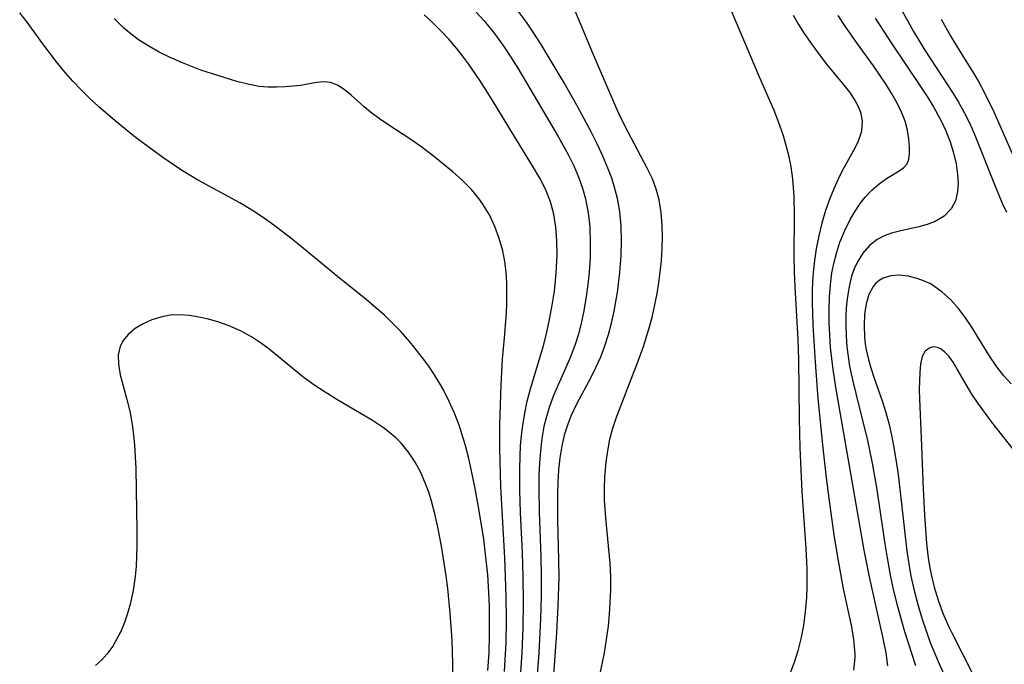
# Model space of a CAD drawing. Header units: metres. Extents: x 1073367 to 1082519, y 1569854 to 1574957.
# Tile 670 of 1056: x 1080987 to 1081117, y 1570632 to 1570717. Entities that reach past the tile are written whole.
import ezdxf

# ---------------------------------------------------------------- set-up
doc = ezdxf.new("R2010")
doc.units = ezdxf.units.M
doc.layers.add('CGG_CurvaNivelLidar_v1', color=253, linetype='Continuous', lineweight=30)

msp = doc.modelspace()

# ---------------------------------------------------------------- linework, layer by layer
at = {"layer": 'CGG_CurvaNivelLidar_v1'}
for p, q in [((1081102.4477, 1570719.3486, 77), (1081103.9473, 1570716.6637, 77)), ((1080988.0966, 1570716.4351, 77.5), (1080987.1222, 1570717.6936, 77.5)), ((1081041.4652, 1570716.3902, 76.5), (1081040.3434, 1570717.3982, 76.5)), ((1081047.1861, 1570717.7543, 76), (1081048.2329, 1570716.6118, 76)), ((1081053.8186, 1570716.4575, 75.5), (1081052.7745, 1570717.8671, 75.5)), ((1081060.9928, 1570716.1375, 75), (1081060.2562, 1570717.7924, 75)), ((1081080.8027, 1570717.8568, 75), (1081084.4915, 1570709.1801, 75)), ((1081088.9036, 1570717.3667, 75.5), (1081089.634, 1570716.1454, 75.5)), ((1081095.6791, 1570716.0552, 76), (1081094.8487, 1570717.3087, 76)), ((1080990.1824, 1570713.5867, 77.5), (1080988.0966, 1570716.4351, 77.5)), ((1081000.8353, 1570715.6555, 77), (1080999.5553, 1570716.9403, 77)), ((1081042.5656, 1570715.324, 76.5), (1081041.4652, 1570716.3902, 76.5)), ((1081048.2329, 1570716.6118, 76), (1081048.9924, 1570715.7268, 76)), ((1081054.8024, 1570714.9995, 75.5), (1081053.8186, 1570716.4575, 75.5)), ((1081062.6398, 1570712.1392, 75), (1081060.9928, 1570716.1375, 75)), ((1081089.634, 1570716.1454, 75.5), (1081090.3894, 1570714.9496, 75.5)), ((1081097.3996, 1570713.6029, 76), (1081095.6791, 1570716.0552, 76)), ((1081099.7272, 1570716.9807, 76.5), (1081101.8975, 1570713.5959, 76.5)), ((1081103.9473, 1570716.6637, 77), (1081104.7785, 1570715.213, 77)), ((1081108.3973, 1570716.8436, 77.5), (1081109.6537, 1570714.5487, 77.5)), ((1081001.7809, 1570714.8563, 77), (1081000.8353, 1570715.6555, 77)), ((1081002.78, 1570714.1177, 77), (1081001.7809, 1570714.8563, 77)), ((1081043.6211, 1570714.2129, 76.5), (1081042.5656, 1570715.324, 76.5)), ((1081048.9924, 1570715.7268, 76), (1081049.7204, 1570714.8171, 76)), ((1081049.7204, 1570714.8171, 76), (1081050.8509, 1570713.2506, 76)), ((1081055.7463, 1570713.5085, 75.5), (1081054.8024, 1570714.9995, 75.5)), ((1081090.3894, 1570714.9496, 75.5), (1081091.0977, 1570713.9012, 75.5)), ((1081104.7785, 1570715.213, 77), (1081106.2544, 1570712.7794, 77)), ((1081109.6537, 1570714.5487, 77.5), (1081110.8872, 1570712.541, 77.5)), ((1080991.9736, 1570711.2276, 77.5), (1080990.1824, 1570713.5867, 77.5)), ((1081004.1065, 1570713.2761, 77), (1081002.78, 1570714.1177, 77)), ((1081005.4929, 1570712.5145, 77), (1081004.1065, 1570713.2761, 77)), ((1081044.6203, 1570713.0512, 76.5), (1081043.6211, 1570714.2129, 76.5)), ((1081050.8509, 1570713.2506, 76), (1081051.7773, 1570711.8356, 76)), ((1081058.7685, 1570708.4869, 75.5), (1081055.7463, 1570713.5085, 75.5)), ((1081091.0977, 1570713.9012, 75.5), (1081092.196, 1570712.3888, 75.5)), ((1081099.4981, 1570710.7076, 76), (1081097.3996, 1570713.6029, 76)), ((1081101.8975, 1570713.5959, 76.5), (1081105.6629, 1570708.0049, 76.5)), ((1081006.9209, 1570711.8144, 77), (1081005.4929, 1570712.5145, 77)), ((1081045.4103, 1570712.0339, 76.5), (1081044.6203, 1570713.0512, 76.5)), ((1081046.1702, 1570710.9881, 76.5), (1081045.4103, 1570712.0339, 76.5)), ((1081065.619, 1570705.2333, 75), (1081062.6398, 1570712.1392, 75)), ((1081092.196, 1570712.3888, 75.5), (1081093.3233, 1570710.9401, 75.5)), ((1081106.2544, 1570712.7794, 77), (1081109.9935, 1570707.0816, 77)), ((1081110.8872, 1570712.541, 77.5), (1081112.5329, 1570709.9545, 77.5)), ((1080992.9075, 1570710.0782, 77.5), (1080991.9736, 1570711.2276, 77.5)), ((1081008.5607, 1570711.0874, 77), (1081006.9209, 1570711.8144, 77)), ((1081010.9699, 1570710.1598, 77), (1081008.5607, 1570711.0874, 77)), ((1081047.7066, 1570708.7516, 76.5), (1081046.1702, 1570710.9881, 76.5)), ((1081051.7773, 1570711.8356, 76), (1081052.6677, 1570710.3913, 76)), ((1081093.3233, 1570710.9401, 75.5), (1081095.4314, 1570708.3993, 75.5)), ((1081101.1631, 1570708.2458, 76), (1081099.4981, 1570710.7076, 76)), ((1080994.1181, 1570708.6902, 77.5), (1080992.9075, 1570710.0782, 77.5)), ((1081013.1883, 1570709.4255, 77), (1081010.9699, 1570710.1598, 77)), ((1081015.6868, 1570708.6676, 77), (1081013.1883, 1570709.4255, 77)), ((1081052.6677, 1570710.3913, 76), (1081057.981, 1570701.4294, 76)), ((1081112.5329, 1570709.9545, 77.5), (1081113.3159, 1570708.6366, 77.5)), ((1080995.1995, 1570707.5501, 77.5), (1080994.1181, 1570708.6902, 77.5)), ((1081017.1625, 1570708.2796, 77), (1081015.6868, 1570708.6676, 77)), ((1081018.6242, 1570708.0092, 77), (1081017.1625, 1570708.2796, 77)), ((1081023.0925, 1570708.0193, 77), (1081022.0411, 1570707.9371, 77)), ((1081024.0971, 1570708.1431, 77), (1081023.0925, 1570708.0193, 77)), ((1081026.18, 1570708.5064, 77), (1081024.0971, 1570708.1431, 77)), ((1081027.1303, 1570708.5915, 77), (1081026.18, 1570708.5064, 77)), ((1081028.0307, 1570708.504, 77), (1081027.1303, 1570708.5915, 77)), ((1081028.9474, 1570708.1516, 77), (1081028.0307, 1570708.504, 77)), ((1081029.8401, 1570707.5775, 77), (1081028.9474, 1570708.1516, 77)), ((1081049.2915, 1570706.2418, 76.5), (1081047.7066, 1570708.7516, 76.5)), ((1081060.5088, 1570705.4541, 75.5), (1081058.7685, 1570708.4869, 75.5)), ((1081084.4915, 1570709.1801, 75), (1081086.3682, 1570704.8576, 75)), ((1081095.4314, 1570708.3993, 75.5), (1081096.3336, 1570707.2656, 75.5)), ((1081101.9199, 1570707.023, 76), (1081101.1631, 1570708.2458, 76)), ((1081113.3159, 1570708.6366, 77.5), (1081114.0723, 1570707.2355, 77.5)), ((1080996.3203, 1570706.4465, 77.5), (1080995.1995, 1570707.5501, 77.5)), ((1081019.7802, 1570707.9085, 77), (1081018.6242, 1570708.0092, 77)), ((1081020.9226, 1570707.8929, 77), (1081019.7802, 1570707.9085, 77)), ((1081022.0411, 1570707.9371, 77), (1081020.9226, 1570707.8929, 77)), ((1081030.7343, 1570706.8488, 77), (1081029.8401, 1570707.5775, 77)), ((1081032.4521, 1570705.3136, 77), (1081030.7343, 1570706.8488, 77)), ((1081096.3336, 1570707.2656, 75.5), (1081097.0995, 1570706.1264, 75.5)), ((1081102.603, 1570705.8134, 76), (1081101.9199, 1570707.023, 76)), ((1081105.6629, 1570708.0049, 76.5), (1081106.5436, 1570706.6612, 76.5)), ((1081109.9935, 1570707.0816, 77), (1081110.6794, 1570705.9481, 77)), ((1081114.0723, 1570707.2355, 77.5), (1081115.3351, 1570704.6611, 77.5)), ((1080997.4749, 1570705.3756, 77.5), (1080996.3203, 1570706.4465, 77.5)), ((1081051.7417, 1570702.2073, 76.5), (1081049.2915, 1570706.2418, 76.5)), ((1081062.3166, 1570702.0254, 75.5), (1081060.5088, 1570705.4541, 75.5)), ((1081097.0995, 1570706.1264, 75.5), (1081097.4886, 1570705.3782, 75.5)), ((1081103.1885, 1570704.617, 76), (1081102.603, 1570705.8134, 76)), ((1081106.5436, 1570706.6612, 76.5), (1081107.3813, 1570705.3084, 76.5)), ((1081110.6794, 1570705.9481, 77), (1081111.4272, 1570704.5867, 77)), ((1080999.6841, 1570703.4743, 77.5), (1080997.4749, 1570705.3756, 77.5)), ((1081033.3001, 1570704.6027, 77), (1081032.4521, 1570705.3136, 77)), ((1081034.4625, 1570703.7334, 77), (1081033.3001, 1570704.6027, 77)), ((1081066.2575, 1570703.8557, 75), (1081065.619, 1570705.2333, 75)), ((1081086.3682, 1570704.8576, 75), (1081086.9414, 1570703.4071, 75)), ((1081097.4886, 1570705.3782, 75.5), (1081097.7811, 1570704.6182, 75.5)), ((1081097.7811, 1570704.6182, 75.5), (1081098.0081, 1570703.4652, 75.5)), ((1081103.6445, 1570703.4367, 76), (1081103.1885, 1570704.617, 76)), ((1081107.3813, 1570705.3084, 76.5), (1081108.4336, 1570703.3992, 76.5)), ((1081111.4272, 1570704.5867, 77), (1081112.1157, 1570703.195, 77)), ((1081115.3351, 1570704.6611, 77.5), (1081118.2426, 1570698.0997, 77.5)), ((1081002.1065, 1570701.5218, 77.5), (1080999.6841, 1570703.4743, 77.5)), ((1081035.7024, 1570702.893, 77), (1081034.4625, 1570703.7334, 77)), ((1081038.4527, 1570701.1272, 77), (1081035.7024, 1570702.893, 77)), ((1081067.1936, 1570701.9665, 75), (1081066.2575, 1570703.8557, 75)), ((1081086.9414, 1570703.4071, 75), (1081087.5883, 1570701.5579, 75)), ((1081098.0081, 1570703.4652, 75.5), (1081097.9093, 1570702.1225, 75.5)), ((1081103.9535, 1570702.2514, 76), (1081103.6445, 1570703.4367, 76)), ((1081108.4336, 1570703.3992, 76.5), (1081109.0136, 1570702.1434, 76.5)), ((1081112.1157, 1570703.195, 77), (1081112.7417, 1570701.8016, 77)), ((1081054.75, 1570697.3419, 76.5), (1081051.7417, 1570702.2073, 76.5)), ((1081063.1067, 1570700.4405, 75.5), (1081062.3166, 1570702.0254, 75.5)), ((1081069.7071, 1570697.2585, 75), (1081067.1936, 1570701.9665, 75)), ((1081087.5883, 1570701.5579, 75), (1081087.8842, 1570700.5803, 75)), ((1081097.9093, 1570702.1225, 75.5), (1081097.704, 1570701.402, 75.5)), ((1081104.1321, 1570701.1155, 76), (1081103.9535, 1570702.2514, 76)), ((1081109.0136, 1570702.1434, 76.5), (1081109.573, 1570700.6946, 76.5)), ((1081112.7417, 1570701.8016, 77), (1081113.8913, 1570698.9777, 77)), ((1081003.3379, 1570700.5689, 77.5), (1081002.1065, 1570701.5218, 77.5)), ((1081005.9582, 1570698.6389, 77.5), (1081003.3379, 1570700.5689, 77.5)), ((1081039.9284, 1570700.0975, 77), (1081038.4527, 1570701.1272, 77)), ((1081057.981, 1570701.4294, 76), (1081059.2891, 1570699.0665, 76)), ((1081063.8551, 1570698.8453, 75.5), (1081063.1067, 1570700.4405, 75.5)), ((1081087.8842, 1570700.5803, 75), (1081088.2556, 1570699.1389, 75)), ((1081097.415, 1570700.682, 75.5), (1081096.8049, 1570699.4651, 75.5)), ((1081097.704, 1570701.402, 75.5), (1081097.415, 1570700.682, 75.5)), ((1081104.2193, 1570700.0596, 76), (1081104.1321, 1570701.1155, 76)), ((1081109.573, 1570700.6946, 76.5), (1081110.0238, 1570699.2455, 76.5)), ((1081041.3843, 1570699.0008, 77), (1081039.9284, 1570700.0975, 77)), ((1081044.1289, 1570696.7698, 77), (1081041.3843, 1570699.0008, 77)), ((1081059.2891, 1570699.0665, 76), (1081060.0373, 1570697.5424, 76)), ((1081088.2556, 1570699.1389, 75), (1081088.5554, 1570697.6835, 75)), ((1081096.8049, 1570699.4651, 75.5), (1081095.3793, 1570696.8878, 75.5)), ((1081104.1514, 1570698.4471, 76), (1081104.2346, 1570699.1989, 76)), ((1081104.2346, 1570699.1989, 76), (1081104.2193, 1570700.0596, 76)), ((1081110.0238, 1570699.2455, 76.5), (1081110.3605, 1570697.8134, 76.5)), ((1081113.8913, 1570698.9777, 77), (1081115.3955, 1570695.1049, 77)), ((1081007.3543, 1570697.6759, 77.5), (1081005.9582, 1570698.6389, 77.5)), ((1081008.7757, 1570696.7538, 77.5), (1081007.3543, 1570697.6759, 77.5)), ((1081064.545, 1570697.2319, 75.5), (1081063.8551, 1570698.8453, 75.5)), ((1081088.5554, 1570697.6835, 75), (1081088.7832, 1570696.2168, 75)), ((1081103.4732, 1570697.3234, 76), (1081103.9143, 1570697.8227, 76)), ((1081103.9143, 1570697.8227, 76), (1081104.1514, 1570698.4471, 76)), ((1081110.3605, 1570697.8134, 76.5), (1081110.5693, 1570696.4173, 76.5)), ((1081010.5089, 1570695.7175, 77.5), (1081008.7757, 1570696.7538, 77.5)), ((1081045.3899, 1570695.6395, 77), (1081044.1289, 1570696.7698, 77)), ((1081055.5789, 1570695.9138, 76.5), (1081054.75, 1570697.3419, 76.5)), ((1081060.0373, 1570697.5424, 76), (1081060.7034, 1570695.9937, 76)), ((1081065.0416, 1570695.9206, 75.5), (1081064.545, 1570697.2319, 75.5)), ((1081070.392, 1570695.8288, 75), (1081069.7071, 1570697.2585, 75)), ((1081095.3793, 1570696.8878, 75.5), (1081094.8061, 1570695.7297, 75.5)), ((1081101.2145, 1570695.8728, 76), (1081102.8616, 1570696.8946, 76)), ((1081102.8616, 1570696.8946, 76), (1081103.4732, 1570697.3234, 76)), ((1081110.5693, 1570696.4173, 76.5), (1081110.6294, 1570695.2795, 76.5)), ((1081016.0942, 1570692.6722, 77.5), (1081010.5089, 1570695.7175, 77.5)), ((1081046.5706, 1570694.4474, 77), (1081045.3899, 1570695.6395, 77)), ((1081056.3193, 1570694.4646, 76.5), (1081055.5789, 1570695.9138, 76.5)), ((1081060.7034, 1570695.9937, 76), (1081061.1985, 1570694.6227, 76)), ((1081065.4705, 1570694.5946, 75.5), (1081065.0416, 1570695.9206, 75.5)), ((1081070.8945, 1570694.4845, 75), (1081070.392, 1570695.8288, 75)), ((1081088.7832, 1570696.2168, 75), (1081088.9349, 1570694.7412, 75)), ((1081094.8061, 1570695.7297, 75.5), (1081094.2678, 1570694.5226, 75.5)), ((1081099.2917, 1570694.3501, 76), (1081100.2535, 1570695.1742, 76)), ((1081100.2535, 1570695.1742, 76), (1081101.2145, 1570695.8728, 76)), ((1081110.6294, 1570695.2795, 76.5), (1081110.5609, 1570694.198, 76.5)), ((1081115.3955, 1570695.1049, 77), (1081116.4332, 1570692.6334, 77)), ((1081047.553, 1570693.2754, 77), (1081046.5706, 1570694.4474, 77)), ((1081056.9698, 1570692.8374, 76.5), (1081056.3193, 1570694.4646, 76.5)), ((1081061.1985, 1570694.6227, 76), (1081061.596, 1570693.227, 76)), ((1081065.814, 1570693.2505, 75.5), (1081065.4705, 1570694.5946, 75.5)), ((1081071.2718, 1570693.0943, 75), (1081070.8945, 1570694.4845, 75)), ((1081088.9349, 1570694.7412, 75), (1081089.0037, 1570693.4728, 75)), ((1081094.2678, 1570694.5226, 75.5), (1081093.7657, 1570693.2757, 75.5)), ((1081098.4176, 1570693.4381, 76), (1081099.2917, 1570694.3501, 76)), ((1081110.5609, 1570694.198, 76.5), (1081110.2655, 1570692.9657, 76.5)), ((1081018.0962, 1570691.4796, 77.5), (1081016.0942, 1570692.6722, 77.5)), ((1081048.0828, 1570692.5293, 77), (1081047.553, 1570693.2754, 77)), ((1081048.9345, 1570691.0914, 77), (1081048.0828, 1570692.5293, 77)), ((1081057.4062, 1570691.1787, 76.5), (1081056.9698, 1570692.8374, 76.5)), ((1081061.596, 1570693.227, 76), (1081061.9454, 1570691.3866, 76)), ((1081066.101, 1570691.566, 75.5), (1081065.814, 1570693.2505, 75.5)), ((1081071.5532, 1570691.4267, 75), (1081071.2718, 1570693.0943, 75)), ((1081089.0037, 1570693.4728, 75), (1081089.0456, 1570691.0601, 75)), ((1081093.7657, 1570693.2757, 75.5), (1081093.1925, 1570691.6661, 75.5)), ((1081097.0662, 1570691.5812, 76), (1081097.7429, 1570692.5849, 76)), ((1081097.7429, 1570692.5849, 76), (1081098.4176, 1570693.4381, 76)), ((1081110.2655, 1570692.9657, 76.5), (1081109.7109, 1570691.8927, 76.5)), ((1081116.4332, 1570692.6334, 77), (1081117.0172, 1570691.4424, 77)), ((1081019.3548, 1570690.6444, 77.5), (1081018.0962, 1570691.4796, 77.5)), ((1081057.674, 1570689.4668, 76.5), (1081057.4062, 1570691.1787, 76.5)), ((1081061.9454, 1570691.3866, 76), (1081062.1417, 1570689.5124, 76)), ((1081066.2708, 1570689.6459, 75.5), (1081066.101, 1570691.566, 75.5)), ((1081071.6917, 1570689.7201, 75), (1081071.5532, 1570691.4267, 75)), ((1081093.1925, 1570691.6661, 75.5), (1081092.6962, 1570690.0129, 75.5)), ((1081096.4403, 1570690.5089, 76), (1081097.0662, 1570691.5812, 76)), ((1081109.7109, 1570691.8927, 76.5), (1081108.7806, 1570690.9416, 76.5)), ((1081020.5856, 1570689.7651, 77.5), (1081019.3548, 1570690.6444, 77.5)), ((1081049.6509, 1570689.5731, 77), (1081048.9345, 1570691.0914, 77)), ((1081089.0456, 1570691.0601, 75), (1081089.0263, 1570685.7229, 75)), ((1081092.6962, 1570690.0129, 75.5), (1081092.2937, 1570688.3384, 75.5)), ((1081095.7098, 1570689.0477, 76), (1081096.4403, 1570690.5089, 76)), ((1081107.5868, 1570690.2315, 76.5), (1081106.5477, 1570689.8393, 76.5)), ((1081108.7806, 1570690.9416, 76.5), (1081107.5868, 1570690.2315, 76.5)), ((1081022.9866, 1570687.9109, 77.5), (1081020.5856, 1570689.7651, 77.5)), ((1081050.2383, 1570687.9909, 77), (1081049.6509, 1570689.5731, 77)), ((1081057.8097, 1570687.7164, 76.5), (1081057.674, 1570689.4668, 76.5)), ((1081062.1417, 1570689.5124, 76), (1081062.222, 1570687.3296, 76)), ((1081066.3159, 1570687.705, 75.5), (1081066.2708, 1570689.6459, 75.5)), ((1081071.7182, 1570688.1997, 75), (1081071.6917, 1570689.7201, 75)), ((1081095.078, 1570687.5089, 76), (1081095.7098, 1570689.0477, 76)), ((1081101.869, 1570688.6929, 76.5), (1081100.8787, 1570688.3336, 76.5)), ((1081102.906, 1570688.9738, 76.5), (1081101.869, 1570688.6929, 76.5)), ((1081105.4373, 1570689.5372, 76.5), (1081102.906, 1570688.9738, 76.5)), ((1081106.5477, 1570689.8393, 76.5), (1081105.4373, 1570689.5372, 76.5)), ((1081028.9289, 1570682.9909, 77.5), (1081022.9866, 1570687.9109, 77.5)), ((1081050.6931, 1570686.3567, 77), (1081050.2383, 1570687.9909, 77)), ((1081057.839, 1570685.9396, 76.5), (1081057.8097, 1570687.7164, 76.5)), ((1081062.222, 1570687.3296, 76), (1081062.1882, 1570685.4484, 76)), ((1081066.2635, 1570685.7522, 75.5), (1081066.3159, 1570687.705, 75.5)), ((1081071.6749, 1570686.6645, 75), (1081071.7182, 1570688.1997, 75)), ((1081092.2937, 1570688.3384, 75.5), (1081091.9684, 1570686.6366, 75.5)), ((1081094.6495, 1570686.2051, 76), (1081095.078, 1570687.5089, 76)), ((1081099.9605, 1570687.8581, 76.5), (1081098.9472, 1570687.0618, 76.5)), ((1081100.8787, 1570688.3336, 76.5), (1081099.9605, 1570687.8581, 76.5)), ((1081050.9636, 1570684.9714, 77), (1081050.6931, 1570686.3567, 77)), ((1081071.5751, 1570685.1105, 75), (1081071.6749, 1570686.6645, 75)), ((1081091.9684, 1570686.6366, 75.5), (1081091.7336, 1570685.0892, 75.5)), ((1081094.2999, 1570684.8645, 76), (1081094.6495, 1570686.2051, 76)), ((1081098.0826, 1570686.0664, 76.5), (1081097.3684, 1570684.9082, 76.5)), ((1081098.9472, 1570687.0618, 76.5), (1081098.0826, 1570686.0664, 76.5)), ((1081051.1413, 1570683.563, 77), (1081050.9636, 1570684.9714, 77)), ((1081057.7788, 1570684.1459, 76.5), (1081057.839, 1570685.9396, 76.5)), ((1081062.1882, 1570685.4484, 76), (1081062.0714, 1570683.5636, 76)), ((1081066.1058, 1570683.5374, 75.5), (1081066.2635, 1570685.7522, 75.5)), ((1081071.4249, 1570683.552, 75), (1081071.5751, 1570685.1105, 75)), ((1081089.0263, 1570685.7229, 75), (1081089.0535, 1570683.6334, 75)), ((1081091.7336, 1570685.0892, 75.5), (1081091.5616, 1570683.5293, 75.5)), ((1081094.0305, 1570683.494, 76), (1081094.2999, 1570684.8645, 76)), ((1081097.3684, 1570684.9082, 76.5), (1081096.9548, 1570683.9997, 76.5)), ((1081051.2325, 1570682.1325, 77), (1081051.1413, 1570683.563, 77)), ((1081057.6945, 1570682.9707, 76.5), (1081057.7788, 1570684.1459, 76.5)), ((1081062.0714, 1570683.5636, 76), (1081061.9093, 1570681.9526, 76)), ((1081065.7884, 1570680.9063, 75.5), (1081066.1058, 1570683.5374, 75.5)), ((1081071.2468, 1570682.1474, 75), (1081071.4249, 1570683.552, 75)), ((1081089.0535, 1570683.6334, 75), (1081089.1283, 1570681.6526, 75)), ((1081091.5616, 1570683.5293, 75.5), (1081091.4785, 1570682.3128, 75.5)), ((1081093.8215, 1570681.9022, 76), (1081094.0305, 1570683.494, 76)), ((1081096.9548, 1570683.9997, 76.5), (1081096.6185, 1570683.0338, 76.5)), ((1081032.7075, 1570679.9668, 77.5), (1081028.9289, 1570682.9909, 77.5)), ((1081051.2539, 1570680.6892, 77), (1081051.2325, 1570682.1325, 77)), ((1081057.4882, 1570681.0905, 76.5), (1081057.6945, 1570682.9707, 76.5)), ((1081071.0223, 1570680.7471, 75), (1081071.2468, 1570682.1474, 75)), ((1081091.4785, 1570682.3128, 75.5), (1081091.4361, 1570681.0913, 75.5)), ((1081096.6185, 1570683.0338, 76.5), (1081096.3209, 1570681.8605, 76.5)), ((1081099.8068, 1570682.1146, 77), (1081099.4416, 1570681.6658, 77)), ((1081100.223, 1570682.4759, 77), (1081099.8068, 1570682.1146, 77)), ((1081100.775, 1570682.7907, 77), (1081100.223, 1570682.4759, 77)), ((1081101.7713, 1570683.084, 77), (1081100.775, 1570682.7907, 77)), ((1081102.8792, 1570683.1608, 77), (1081101.7713, 1570683.084, 77)), ((1081104.0553, 1570683.0454, 77), (1081102.8792, 1570683.1608, 77)), ((1081105.2602, 1570682.7507, 77), (1081104.0553, 1570683.0454, 77)), ((1081106.0797, 1570682.4491, 77), (1081105.2602, 1570682.7507, 77)), ((1081106.8852, 1570682.0681, 77), (1081106.0797, 1570682.4491, 77)), ((1081057.2067, 1570679.2109, 76.5), (1081057.4882, 1570681.0905, 76.5)), ((1081061.9093, 1570681.9526, 76), (1081061.6936, 1570680.3482, 76)), ((1081065.3147, 1570678.211, 75.5), (1081065.7884, 1570680.9063, 75.5)), ((1081089.1283, 1570681.6526, 75), (1081089.5332, 1570674.7286, 75)), ((1081091.4361, 1570681.0913, 75.5), (1081091.4309, 1570679.6169, 75.5)), ((1081093.7008, 1570680.2874, 76), (1081093.8215, 1570681.9022, 76)), ((1081096.3209, 1570681.8605, 76.5), (1081096.1049, 1570680.637, 76.5)), ((1081099.4416, 1570681.6658, 77), (1081098.8981, 1570680.6227, 77)), ((1081107.3765, 1570681.7894, 77), (1081106.8852, 1570682.0681, 77)), ((1081108.5501, 1570680.9513, 77), (1081107.3765, 1570681.7894, 77)), ((1081109.6492, 1570679.9419, 77), (1081108.5501, 1570680.9513, 77)), ((1081034.0059, 1570678.8834, 77.5), (1081032.7075, 1570679.9668, 77.5)), ((1081051.2208, 1570679.179, 77), (1081051.2539, 1570680.6892, 77)), ((1081061.6936, 1570680.3482, 76), (1081061.3736, 1570678.4853, 76)), ((1081070.7294, 1570679.2807, 75), (1081071.0223, 1570680.7471, 75)), ((1081091.4309, 1570679.6169, 75.5), (1081091.5199, 1570676.6566, 75.5)), ((1081093.652, 1570678.6566, 76), (1081093.7008, 1570680.2874, 76)), ((1081096.1049, 1570680.637, 76.5), (1081095.9533, 1570679.3397, 76.5)), ((1081098.8981, 1570680.6227, 77), (1081098.5304, 1570679.3907, 77)), ((1081110.6731, 1570678.7996, 77), (1081109.6492, 1570679.9419, 77)), ((1081035.1169, 1570677.8947, 77.5), (1081034.0059, 1570678.8834, 77.5)), ((1081051.1453, 1570677.6628, 77), (1081051.2208, 1570679.179, 77)), ((1081056.8594, 1570677.3373, 76.5), (1081057.2067, 1570679.2109, 76.5)), ((1081061.3736, 1570678.4853, 76), (1081060.9735, 1570676.6455, 76)), ((1081070.3856, 1570677.8246, 75), (1081070.7294, 1570679.2807, 75)), ((1081093.6646, 1570676.9579, 76), (1081093.652, 1570678.6566, 76)), ((1081095.9533, 1570679.3397, 76.5), (1081095.8665, 1570678.0117, 76.5)), ((1081098.5304, 1570679.3907, 77), (1081098.3163, 1570678.0221, 77)), ((1081111.6177, 1570677.5534, 77), (1081110.6731, 1570678.7996, 77)), ((1081004.4931, 1570677.286, 78), (1081003.3626, 1570676.7839, 78)), ((1081005.6841, 1570677.6562, 78), (1081004.4931, 1570677.286, 78)), ((1081006.9322, 1570677.8899, 78), (1081005.6841, 1570677.6562, 78)), ((1081008.2185, 1570677.9659, 78), (1081006.9322, 1570677.8899, 78)), ((1081009.4491, 1570677.8799, 78), (1081008.2185, 1570677.9659, 78)), ((1081010.6948, 1570677.6694, 78), (1081009.4491, 1570677.8799, 78)), ((1081011.952, 1570677.3692, 78), (1081010.6948, 1570677.6694, 78)), ((1081013.315, 1570676.9718, 78), (1081011.952, 1570677.3692, 78)), ((1081014.6713, 1570676.4928, 78), (1081013.315, 1570676.9718, 78)), ((1081036.1929, 1570676.8717, 77.5), (1081035.1169, 1570677.8947, 77.5)), ((1081050.9358, 1570674.9151, 77), (1081051.1453, 1570677.6628, 77)), ((1081056.4497, 1570675.4749, 76.5), (1081056.8594, 1570677.3373, 76.5)), ((1081065.0179, 1570676.8806, 75.5), (1081065.3147, 1570678.211, 75.5)), ((1081069.999, 1570676.3802, 75), (1081070.3856, 1570677.8246, 75)), ((1081093.7307, 1570675.3085, 76), (1081093.6646, 1570676.9579, 76)), ((1081095.8665, 1570678.0117, 76.5), (1081095.8426, 1570676.6614, 76.5)), ((1081098.3163, 1570678.0221, 77), (1081098.2437, 1570676.559, 77)), ((1081112.348, 1570676.448, 77), (1081111.6177, 1570677.5534, 77)), ((1081002.341, 1570676.1662, 78), (1081001.4292, 1570675.4053, 78)), ((1081003.3626, 1570676.7839, 78), (1081002.341, 1570676.1662, 78)), ((1081016.1809, 1570675.8334, 78), (1081014.6713, 1570676.4928, 78)), ((1081017.64, 1570675.043, 78), (1081016.1809, 1570675.8334, 78)), ((1081037.2305, 1570675.8144, 77.5), (1081036.1929, 1570676.8717, 77.5)), ((1081038.2242, 1570674.7208, 77.5), (1081037.2305, 1570675.8144, 77.5)), ((1081060.9735, 1570676.6455, 76), (1081060.6111, 1570675.2818, 76)), ((1081064.6194, 1570675.3732, 75.5), (1081065.0179, 1570676.8806, 75.5)), ((1081069.2063, 1570673.8049, 75), (1081069.999, 1570676.3802, 75)), ((1081091.5199, 1570676.6566, 75.5), (1081091.8048, 1570671.7217, 75.5)), ((1081095.8426, 1570676.6614, 76.5), (1081095.8863, 1570675.2099, 76.5)), ((1081098.2437, 1570676.559, 77), (1081098.3107, 1570675.0355, 77)), ((1081114.6974, 1570672.6062, 77), (1081112.348, 1570676.448, 77)), ((1081000.7179, 1570674.5196, 78), (1081000.3527, 1570673.7814, 78)), ((1081001.4292, 1570675.4053, 78), (1081000.7179, 1570674.5196, 78)), ((1081018.9292, 1570674.1952, 78), (1081017.64, 1570675.043, 78)), ((1081038.8845, 1570673.9384, 77.5), (1081038.2242, 1570674.7208, 77.5)), ((1081050.6802, 1570672.1098, 77), (1081050.9358, 1570674.9151, 77)), ((1081056.0106, 1570673.7607, 76.5), (1081056.4497, 1570675.4749, 76.5)), ((1081060.6111, 1570675.2818, 76), (1081060.1869, 1570673.9413, 76)), ((1081064.1475, 1570673.8936, 75.5), (1081064.6194, 1570675.3732, 75.5)), ((1081089.5332, 1570674.7286, 75), (1081089.635, 1570672.0463, 75)), ((1081093.847, 1570673.6568, 76), (1081093.7307, 1570675.3085, 76)), ((1081095.8863, 1570675.2099, 76.5), (1081095.9989, 1570673.7483, 76.5)), ((1081098.3107, 1570675.0355, 77), (1081098.4151, 1570674.1377, 77)), ((1081000.1945, 1570673.2566, 78), (1081000.0983, 1570672.6729, 78)), ((1081000.3527, 1570673.7814, 78), (1081000.1945, 1570673.2566, 78)), ((1081019.9728, 1570673.4189, 78), (1081018.9292, 1570674.1952, 78)), ((1081024.396, 1570669.8198, 78), (1081019.9728, 1570673.4189, 78)), ((1081040.1513, 1570672.3051, 77.5), (1081038.8845, 1570673.9384, 77.5)), ((1081054.3412, 1570668.2046, 76.5), (1081056.0106, 1570673.7607, 76.5)), ((1081060.1869, 1570673.9413, 76), (1081059.5282, 1570672.2226, 76)), ((1081063.5912, 1570672.4452, 75.5), (1081064.1475, 1570673.8936, 75.5)), ((1081068.554, 1570671.9967, 75), (1081069.2063, 1570673.8049, 75)), ((1081094.1665, 1570670.7724, 76), (1081093.847, 1570673.6568, 76)), ((1081095.9989, 1570673.7483, 76.5), (1081096.1513, 1570672.4794, 76.5)), ((1081098.4151, 1570674.1377, 77), (1081098.5448, 1570673.356, 77)), ((1081098.5448, 1570673.356, 77), (1081098.791, 1570672.2362, 77)), ((1081106.3138, 1570673.1895, 77.5), (1081105.8994, 1570672.4763, 77.5)), ((1081106.8892, 1570673.6277, 77.5), (1081106.3138, 1570673.1895, 77.5)), ((1081107.3921, 1570673.7433, 77.5), (1081106.8892, 1570673.6277, 77.5)), ((1081107.9267, 1570673.6653, 77.5), (1081107.3921, 1570673.7433, 77.5)), ((1081108.3842, 1570673.4432, 77.5), (1081107.9267, 1570673.6653, 77.5)), ((1081108.8355, 1570673.0926, 77.5), (1081108.3842, 1570673.4432, 77.5)), ((1081109.387, 1570672.4983, 77.5), (1081108.8355, 1570673.0926, 77.5)), ((1081000.0983, 1570672.6729, 78), (1081000.1057, 1570671.4741, 78)), ((1081040.9505, 1570671.1888, 77.5), (1081040.1513, 1570672.3051, 77.5)), ((1081050.4762, 1570668.7592, 77), (1081050.6802, 1570672.1098, 77)), ((1081059.5282, 1570672.2226, 76), (1081057.9772, 1570668.7511, 76)), ((1081062.9633, 1570671.03, 75.5), (1081063.5912, 1570672.4452, 75.5)), ((1081065.6736, 1570664.4991, 75), (1081068.554, 1570671.9967, 75)), ((1081089.635, 1570672.0463, 75), (1081089.6976, 1570664.3337, 75)), ((1081096.1513, 1570672.4794, 76.5), (1081096.3528, 1570671.2106, 76.5)), ((1081098.791, 1570672.2362, 77), (1081099.1001, 1570671.1171, 77)), ((1081105.8994, 1570672.4763, 77.5), (1081105.6728, 1570671.5219, 77.5)), ((1081109.9593, 1570671.7215, 77.5), (1081109.387, 1570672.4983, 77.5)), ((1081115.7243, 1570671.1139, 77), (1081114.6974, 1570672.6062, 77)), ((1081000.1057, 1570671.4741, 78), (1081000.3505, 1570670.051, 78)), ((1081041.7129, 1570670.0472, 77.5), (1081040.9505, 1570671.1888, 77.5)), ((1081062.2786, 1570669.6473, 75.5), (1081062.9633, 1570671.03, 75.5)), ((1081091.8048, 1570671.7217, 75.5), (1081092.1514, 1570666.9629, 75.5)), ((1081094.5636, 1570668.1973, 76), (1081094.1665, 1570670.7724, 76)), ((1081096.3528, 1570671.2106, 76.5), (1081096.718, 1570669.4026, 76.5)), ((1081099.1001, 1570671.1171, 77), (1081099.586, 1570669.6366, 77)), ((1081105.6728, 1570671.5219, 77.5), (1081105.5726, 1570670.3754, 77.5)), ((1081110.5246, 1570670.8285, 77.5), (1081109.9593, 1570671.7215, 77.5)), ((1081112.4408, 1570667.5336, 77.5), (1081110.5246, 1570670.8285, 77.5)), ((1081116.6369, 1570669.9514, 77), (1081115.7243, 1570671.1139, 77)), ((1081000.3505, 1570670.051, 78), (1081001.184, 1570666.99, 78)), ((1081025.8495, 1570668.7653, 78), (1081024.396, 1570669.8198, 78)), ((1081042.3162, 1570669.0747, 77.5), (1081041.7129, 1570670.0472, 77.5)), ((1081060.496, 1570666.3272, 75.5), (1081062.2786, 1570669.6473, 75.5)), ((1081096.718, 1570669.4026, 76.5), (1081097.1461, 1570667.5982, 76.5)), ((1081099.586, 1570669.6366, 77), (1081100.6372, 1570666.6496, 77)), ((1081105.5726, 1570670.3754, 77.5), (1081105.5172, 1570668.1401, 77.5)), ((1081117.5934, 1570668.8586, 77), (1081116.6369, 1570669.9514, 77)), ((1081027.3477, 1570667.7687, 78), (1081025.8495, 1570668.7653, 78)), ((1081042.8839, 1570668.0812, 77.5), (1081042.3162, 1570669.0747, 77.5)), ((1081043.6492, 1570666.57, 77.5), (1081042.8839, 1570668.0812, 77.5)), ((1081050.3122, 1570663.5222, 77), (1081050.4762, 1570668.7592, 77)), ((1081053.9323, 1570666.6181, 76.5), (1081054.3412, 1570668.2046, 76.5)), ((1081057.9772, 1570668.7511, 76), (1081057.3789, 1570667.3363, 76)), ((1081098.2723, 1570646.9906, 76), (1081094.5636, 1570668.1973, 76)), ((1081105.5172, 1570668.1401, 77.5), (1081105.5356, 1570666.9118, 77.5)), ((1081001.184, 1570666.99, 78), (1081001.6031, 1570665.2874, 78)), ((1081028.874, 1570666.8182, 78), (1081027.3477, 1570667.7687, 78)), ((1081033.556, 1570664.0414, 78), (1081028.874, 1570666.8182, 78)), ((1081044.3328, 1570665.0154, 77.5), (1081043.6492, 1570666.57, 77.5)), ((1081053.5904, 1570665.0163, 76.5), (1081053.9323, 1570666.6181, 76.5)), ((1081057.3789, 1570667.3363, 76), (1081056.845, 1570665.8987, 76)), ((1081092.1514, 1570666.9629, 75.5), (1081092.8146, 1570660.4807, 75.5)), ((1081097.1461, 1570667.5982, 76.5), (1081098.147, 1570663.6843, 76.5)), ((1081100.6372, 1570666.6496, 77), (1081101.1148, 1570665.1115, 77)), ((1081105.5356, 1570666.9118, 77.5), (1081105.7858, 1570661.7572, 77.5)), ((1081113.2627, 1570666.3083, 77.5), (1081112.4408, 1570667.5336, 77.5)), ((1081001.6031, 1570665.2874, 78), (1081001.9387, 1570663.5174, 78)), ((1081056.845, 1570665.8987, 76), (1081056.4463, 1570664.5905, 76)), ((1081059.6921, 1570664.6481, 75.5), (1081060.496, 1570666.3272, 75.5)), ((1081115.0857, 1570663.854, 77.5), (1081113.2627, 1570666.3083, 77.5)), ((1081034.9976, 1570663.082, 78), (1081033.556, 1570664.0414, 78)), ((1081044.9415, 1570663.4247, 77.5), (1081044.3328, 1570665.0154, 77.5)), ((1081053.3227, 1570663.4004, 76.5), (1081053.5904, 1570665.0163, 76.5)), ((1081056.4463, 1570664.5905, 76), (1081056.1253, 1570663.2589, 76)), ((1081059.289, 1570663.6314, 75.5), (1081059.6921, 1570664.6481, 75.5)), ((1081065.1884, 1570663.0597, 75), (1081065.6736, 1570664.4991, 75)), ((1081089.6976, 1570664.3337, 75), (1081089.8028, 1570660.4619, 75)), ((1081101.1148, 1570665.1115, 77), (1081101.5349, 1570663.5462, 77)), ((1081001.9387, 1570663.5174, 78), (1081002.1168, 1570662.1694, 78)), ((1081035.8422, 1570662.4441, 78), (1081034.9976, 1570663.082, 78)), ((1081045.3608, 1570662.1787, 77.5), (1081044.9415, 1570663.4247, 77.5)), ((1081050.3074, 1570660.3986, 77), (1081050.3122, 1570663.5222, 77)), ((1081053.1631, 1570662.0627, 76.5), (1081053.3227, 1570663.4004, 76.5)), ((1081056.1253, 1570663.2589, 76), (1081055.8464, 1570661.6776, 76)), ((1081058.8679, 1570662.2844, 75.5), (1081059.289, 1570663.6314, 75.5)), ((1081064.8008, 1570661.5845, 75), (1081065.1884, 1570663.0597, 75)), ((1081098.147, 1570663.6843, 76.5), (1081098.6383, 1570661.6279, 76.5)), ((1081101.5349, 1570663.5462, 77), (1081101.8586, 1570662.1354, 77)), ((1081117.878, 1570660.2674, 77.5), (1081115.0857, 1570663.854, 77.5)), ((1081002.1168, 1570662.1694, 78), (1081002.2433, 1570660.7987, 78)), ((1081036.6388, 1570661.7646, 78), (1081035.8422, 1570662.4441, 78)), ((1081037.3353, 1570661.0803, 78), (1081036.6388, 1570661.7646, 78)), ((1081045.7394, 1570660.9165, 77.5), (1081045.3608, 1570662.1787, 77.5)), ((1081053.0513, 1570660.7177, 76.5), (1081053.1631, 1570662.0627, 76.5)), ((1081055.8464, 1570661.6776, 76), (1081055.6528, 1570660.0745, 76)), ((1081058.517, 1570660.7415, 75.5), (1081058.8679, 1570662.2844, 75.5)), ((1081064.5079, 1570660.08, 75), (1081064.8008, 1570661.5845, 75)), ((1081098.6383, 1570661.6279, 76.5), (1081099.3141, 1570658.4458, 76.5)), ((1081101.8586, 1570662.1354, 77), (1081102.1423, 1570660.7111, 77)), ((1081105.7858, 1570661.7572, 77.5), (1081106.0364, 1570655.0107, 77.5)), ((1081002.2433, 1570660.7987, 78), (1081002.4024, 1570657.7224, 78)), ((1081038.3154, 1570659.892, 78), (1081037.3353, 1570661.0803, 78)), ((1081046.2206, 1570659.0701, 77.5), (1081045.7394, 1570660.9165, 77.5)), ((1081050.4597, 1570655.3427, 77), (1081050.3074, 1570660.3986, 77)), ((1081052.9794, 1570659.3669, 76.5), (1081053.0513, 1570660.7177, 76.5)), ((1081055.6528, 1570660.0745, 76), (1081055.5253, 1570658.4465, 76)), ((1081058.2665, 1570659.1647, 75.5), (1081058.517, 1570660.7415, 75.5)), ((1081064.2975, 1570658.5532, 75), (1081064.5079, 1570660.08, 75)), ((1081089.8028, 1570660.4619, 75), (1081090.07, 1570654.7296, 75)), ((1081092.8146, 1570660.4807, 75.5), (1081093.2674, 1570656.4959, 75.5)), ((1081102.1423, 1570660.7111, 77), (1081102.5735, 1570658.132, 77)), ((1081039.165, 1570658.5898, 78), (1081038.3154, 1570659.892, 78)), ((1081046.644, 1570657.2029, 77.5), (1081046.2206, 1570659.0701, 77.5)), ((1081052.9356, 1570657.6922, 76.5), (1081052.9794, 1570659.3669, 76.5)), ((1081058.0962, 1570657.5617, 75.5), (1081058.2665, 1570659.1647, 75.5)), ((1081002.4024, 1570657.7224, 78), (1081002.5479, 1570649.5503, 78)), ((1081039.9027, 1570657.1969, 78), (1081039.165, 1570658.5898, 78)), ((1081052.9443, 1570654.9072, 76.5), (1081052.9356, 1570657.6922, 76.5)), ((1081055.5253, 1570658.4465, 76), (1081055.4529, 1570656.8058, 76)), ((1081057.9905, 1570655.9389, 75.5), (1081058.0962, 1570657.5617, 75.5)), ((1081064.1411, 1570656.6668, 75), (1081064.2975, 1570658.5532, 75)), ((1081099.3141, 1570658.4458, 76.5), (1081099.8927, 1570655.2429, 76.5)), ((1081102.5735, 1570658.132, 77), (1081102.7858, 1570656.616, 77)), ((1081040.5401, 1570655.7311, 78), (1081039.9027, 1570657.1969, 78)), ((1081047.029, 1570655.3219, 77.5), (1081046.644, 1570657.2029, 77.5)), ((1081055.4529, 1570656.8058, 76), (1081055.4264, 1570655.1622, 76)), ((1081064.0906, 1570655.0979, 75), (1081064.1411, 1570656.6668, 75)), ((1081093.2674, 1570656.4959, 75.5), (1081093.6464, 1570653.473, 75.5)), ((1081102.7858, 1570656.616, 77), (1081103.8956, 1570646.8566, 77)), ((1081040.95, 1570654.6116, 78), (1081040.5401, 1570655.7311, 78)), ((1081047.5679, 1570652.4237, 77.5), (1081047.029, 1570655.3219, 77.5)), ((1081050.9671, 1570645.9794, 77), (1081050.4597, 1570655.3427, 77)), ((1081053.0362, 1570651.9438, 76.5), (1081052.9443, 1570654.9072, 76.5)), ((1081055.4264, 1570655.1622, 76), (1081055.4725, 1570652.019, 76)), ((1081057.9378, 1570654.3015, 75.5), (1081057.9905, 1570655.9389, 75.5)), ((1081064.1104, 1570653.5223, 75), (1081064.0906, 1570655.0979, 75)), ((1081099.8927, 1570655.2429, 76.5), (1081100.9885, 1570647.8234, 76.5)), ((1081106.0364, 1570655.0107, 77.5), (1081106.2043, 1570651.6523, 77.5)), ((1081041.3148, 1570653.4652, 78), (1081040.95, 1570654.6116, 78)), ((1081057.9527, 1570651.0017, 75.5), (1081057.9378, 1570654.3015, 75.5)), ((1081090.07, 1570654.7296, 75), (1081090.5803, 1570647.217, 75)), ((1081041.7751, 1570651.7625, 78), (1081041.3148, 1570653.4652, 78)), ((1081048.1947, 1570648.466, 77.5), (1081047.5679, 1570652.4237, 77.5)), ((1081064.296, 1570650.7597, 75), (1081064.1104, 1570653.5223, 75)), ((1081093.6464, 1570653.473, 75.5), (1081094.2678, 1570649.0296, 75.5)), ((1081042.1702, 1570650.0255, 78), (1081041.7751, 1570651.7625, 78)), ((1081053.2882, 1570646.6649, 76.5), (1081053.0362, 1570651.9438, 76.5)), ((1081055.4725, 1570652.019, 76), (1081055.697, 1570646.1471, 76)), ((1081058.0895, 1570645.6745, 75.5), (1081057.9527, 1570651.0017, 75.5)), ((1081106.2043, 1570651.6523, 77.5), (1081106.4846, 1570647.867, 77.5)), ((1081042.644, 1570647.5424, 78), (1081042.1702, 1570650.0255, 78)), ((1081064.8131, 1570645.2992, 75), (1081064.296, 1570650.7597, 75)), ((1081002.5479, 1570649.5503, 78), (1081002.5394, 1570647.5212, 78)), ((1081048.4492, 1570646.479, 77.5), (1081048.1947, 1570648.466, 77.5)), ((1081094.2678, 1570649.0296, 75.5), (1081094.6888, 1570646.3575, 75.5)), ((1081002.5394, 1570647.5212, 78), (1081002.4371, 1570644.8505, 78)), ((1081043.2479, 1570643.6078, 78), (1081042.644, 1570647.5424, 78)), ((1081090.5803, 1570647.217, 75), (1081090.7006, 1570644.5791, 75)), ((1081100.9885, 1570647.8234, 76.5), (1081101.2785, 1570645.9962, 76.5)), ((1081106.4846, 1570647.867, 77.5), (1081106.7036, 1570646.0008, 77.5)), ((1081048.7127, 1570643.7345, 77.5), (1081048.4492, 1570646.479, 77.5)), ((1081051.0759, 1570643.4861, 77), (1081050.9671, 1570645.9794, 77)), ((1081053.4044, 1570643.4908, 76.5), (1081053.2882, 1570646.6649, 76.5)), ((1081055.697, 1570646.1471, 76), (1081055.7611, 1570643.5064, 76)), ((1081094.6888, 1570646.3575, 75.5), (1081095.501, 1570641.9088, 75.5)), ((1081098.9622, 1570643.4729, 76), (1081098.2723, 1570646.9906, 76)), ((1081101.2785, 1570645.9962, 76.5), (1081101.7312, 1570643.5069, 76.5)), ((1081103.8956, 1570646.8566, 77), (1081104.1337, 1570645.2161, 77)), ((1081106.7036, 1570646.0008, 77.5), (1081106.8736, 1570644.8996, 77.5)), ((1081002.4371, 1570644.8505, 78), (1081002.3229, 1570643.5337, 78)), ((1081058.106, 1570643.4492, 75.5), (1081058.0895, 1570645.6745, 75.5)), ((1081064.9059, 1570643.4707, 75), (1081064.8131, 1570645.2992, 75)), ((1081090.7006, 1570644.5791, 75), (1081090.721, 1570642.1364, 75)), ((1081104.1337, 1570645.2161, 77), (1081104.4206, 1570643.5867, 77)), ((1081106.8736, 1570644.8996, 77.5), (1081107.0795, 1570643.8091, 77.5)), ((1081002.3229, 1570643.5337, 78), (1081002.06, 1570641.6886, 78)), ((1081043.4519, 1570641.9745, 78), (1081043.2479, 1570643.6078, 78)), ((1081048.859, 1570641.4278, 77.5), (1081048.7127, 1570643.7345, 77.5)), ((1081051.1432, 1570640.8912, 77), (1081051.0759, 1570643.4861, 77)), ((1081053.4363, 1570640.1865, 76.5), (1081053.4044, 1570643.4908, 76.5)), ((1081055.7611, 1570643.5064, 76), (1081055.7555, 1570640.9949, 76)), ((1081058.0052, 1570639.6912, 75.5), (1081058.106, 1570643.4492, 75.5)), ((1081064.9114, 1570641.7916, 75), (1081064.9059, 1570643.4707, 75)), ((1081100.7303, 1570635.6027, 76), (1081098.9622, 1570643.4729, 76)), ((1081101.7312, 1570643.5069, 76.5), (1081102.1415, 1570641.6365, 76.5)), ((1081104.4206, 1570643.5867, 77), (1081104.8327, 1570641.7033, 77)), ((1081107.0795, 1570643.8091, 77.5), (1081107.4789, 1570642.1371, 77.5)), ((1081043.7867, 1570638.6973, 78), (1081043.4519, 1570641.9745, 78)), ((1081090.721, 1570642.1364, 75), (1081090.6717, 1570640.7804, 75)), ((1081107.4789, 1570642.1371, 77.5), (1081107.9998, 1570640.4059, 77.5)), ((1081002.06, 1570641.6886, 78), (1081001.6716, 1570639.8916, 78)), ((1081048.9332, 1570639.5767, 77.5), (1081048.859, 1570641.4278, 77.5)), ((1081051.1716, 1570637.7743, 77), (1081051.1432, 1570640.8912, 77)), ((1081055.7555, 1570640.9949, 76), (1081055.6675, 1570637.964, 76)), ((1081064.8506, 1570640.1114, 75), (1081064.9114, 1570641.7916, 75)), ((1081090.6717, 1570640.7804, 75), (1081090.5136, 1570638.935, 75)), ((1081095.501, 1570641.9088, 75.5), (1081096.596, 1570636.9151, 75.5)), ((1081102.1415, 1570641.6365, 76.5), (1081102.6042, 1570639.7819, 76.5)), ((1081104.8327, 1570641.7033, 77), (1081105.3205, 1570639.8402, 77)), ((1081001.6716, 1570639.8916, 78), (1081001.3177, 1570638.662, 78)), ((1081048.9682, 1570635.8759, 77.5), (1081048.9332, 1570639.5767, 77.5)), ((1081053.3839, 1570636.787, 76.5), (1081053.4363, 1570640.1865, 76.5)), ((1081057.8125, 1570636.1456, 75.5), (1081058.0052, 1570639.6912, 75.5)), ((1081064.7468, 1570638.5599, 75), (1081064.8506, 1570640.1114, 75)), ((1081102.6042, 1570639.7819, 76.5), (1081103.5891, 1570636.3054, 76.5)), ((1081105.3205, 1570639.8402, 77), (1081105.8941, 1570637.9355, 77)), ((1081107.9998, 1570640.4059, 77.5), (1081108.6151, 1570638.7148, 77.5)), ((1081001.3177, 1570638.662, 78), (1081000.8997, 1570637.4697, 78)), ((1081044.0323, 1570635.1678, 78), (1081043.7867, 1570638.6973, 78)), ((1081064.5955, 1570637.011, 75), (1081064.7468, 1570638.5599, 75)), ((1081090.5136, 1570638.935, 75), (1081090.2612, 1570637.1114, 75)), ((1081108.6151, 1570638.7148, 77.5), (1081109.3232, 1570637.0702, 77.5)), ((1081000.8997, 1570637.4697, 78), (1081000.4197, 1570636.321, 78)), ((1081051.1262, 1570634.8498, 77), (1081051.1716, 1570637.7743, 77)), ((1081053.2535, 1570633.4852, 76.5), (1081053.3839, 1570636.787, 76.5)), ((1081055.6675, 1570637.964, 76), (1081055.4432, 1570633.4854, 76)), ((1081064.3621, 1570635.259, 75), (1081064.5955, 1570637.011, 75)), ((1081090.2612, 1570637.1114, 75), (1081089.9252, 1570635.3154, 75)), ((1081096.596, 1570636.9151, 75.5), (1081096.8815, 1570635.2564, 75.5)), ((1081105.8941, 1570637.9355, 77), (1081106.9705, 1570634.8477, 77)), ((1081109.3232, 1570637.0702, 77.5), (1081109.7864, 1570636.116, 77.5)), ((1081000.4197, 1570636.321, 78), (1080999.9262, 1570635.3188, 78)), ((1081048.8965, 1570633.5136, 77.5), (1081048.9682, 1570635.8759, 77.5)), ((1081057.4198, 1570630.6313, 75.5), (1081057.8125, 1570636.1456, 75.5)), ((1081101.1409, 1570633.4892, 76), (1081100.7303, 1570635.6027, 76)), ((1081103.5891, 1570636.3054, 76.5), (1081105.0159, 1570631.8491, 76.5)), ((1081109.7864, 1570636.116, 77.5), (1081112.6971, 1570630.4117, 77.5)), ((1080999.3717, 1570634.3695, 78), (1080998.6125, 1570633.3165, 78)), ((1080999.9262, 1570635.3188, 78), (1080999.3717, 1570634.3695, 78)), ((1081044.1183, 1570632.0783, 78), (1081044.0323, 1570635.1678, 78)), ((1081050.928, 1570631.0356, 77), (1081051.1262, 1570634.8498, 77)), ((1081064.0743, 1570633.5142, 75), (1081064.3621, 1570635.259, 75)), ((1081089.9252, 1570635.3154, 75), (1081089.5533, 1570633.7627, 75)), ((1081096.8815, 1570635.2564, 75.5), (1081097.0304, 1570633.3399, 75.5)), ((1081106.9705, 1570634.8477, 77), (1081107.9831, 1570632.3414, 77)), ((1080998.6125, 1570633.3165, 78), (1080997.8862, 1570632.5175, 78)), ((1081048.7363, 1570631.187, 77.5), (1081048.8965, 1570633.5136, 77.5)), ((1081052.9313, 1570629.0521, 76.5), (1081053.2535, 1570633.4852, 76.5)), ((1081055.4432, 1570633.4854, 76), (1081055.0673, 1570628.6075, 76)), ((1081063.4317, 1570630.3353, 75), (1081064.0743, 1570633.5142, 75)), ((1081089.5533, 1570633.7627, 75), (1081089.1042, 1570632.3328, 75)), ((1081097.0257, 1570632.877, 75.5), (1081096.8691, 1570631.2002, 75.5)), ((1081097.0304, 1570633.3399, 75.5), (1081097.0257, 1570632.877, 75.5)), ((1081101.3988, 1570631.784, 76), (1081101.1409, 1570633.4892, 76)), ((1080997.8862, 1570632.5175, 78), (1080997.0788, 1570631.8074, 78)), ((1081044.1083, 1570630.6241, 78), (1081044.1183, 1570632.0783, 78)), ((1081089.1042, 1570632.3328, 75), (1081088.5593, 1570630.9335, 75)), ((1081107.9831, 1570632.3414, 77), (1081109.5159, 1570628.9727, 77))]:
    msp.add_line(p, q, dxfattribs=at)

doc.saveas('drawing.dxf')
